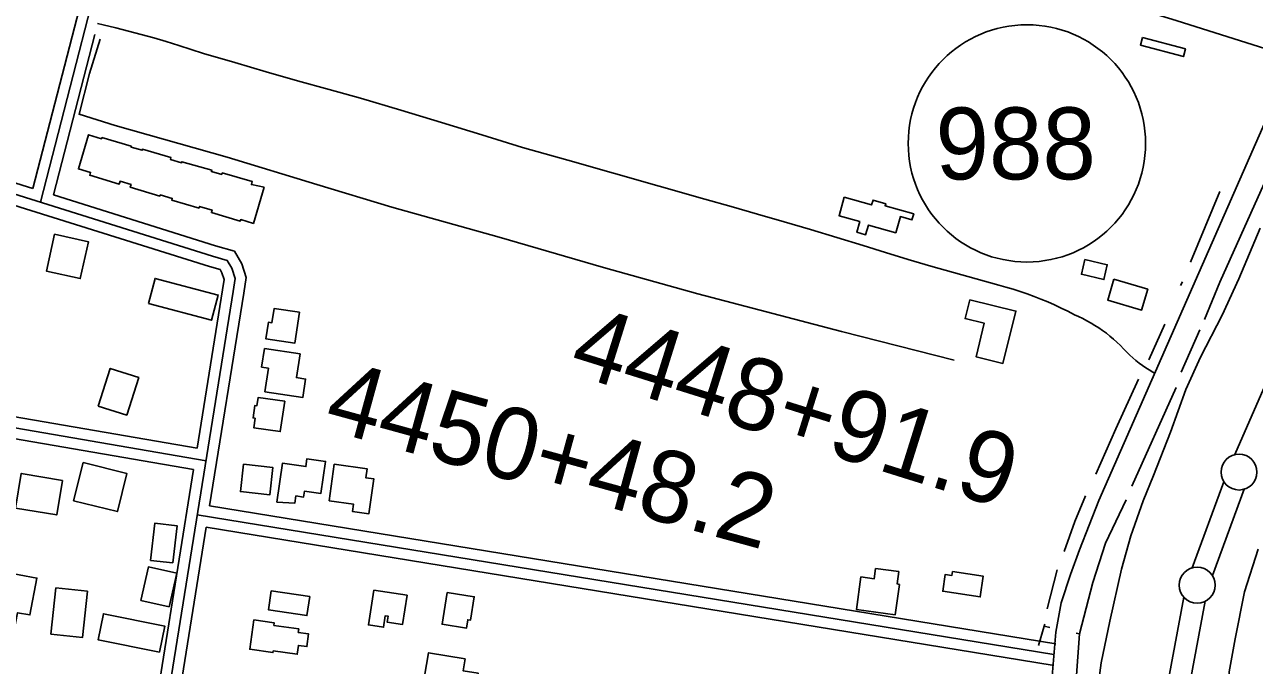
# Model space of a CAD drawing. Extents: x 3297772 to 3335630, y 634068 to 659439.
# Drawn here: x 3309508 to 3311217, y 655951 to 656843 of the extents above; entities that cross this region are included whole.
import ezdxf

# ---------------------------------------------------------------- set-up
doc = ezdxf.new("R2010")
doc.units = 0
for name, color, linetype in [('V-BLDG-OTLN', 7, 'Continuous'), ('V-LEVE-TOET', 7, 'Continuous'), ('V-ROAD-CNTR', 7, 'Continuous'), ('V-ROAD-IDEN', 7, 'Continuous'), ('V-SURV-IDEN', 7, 'Continuous'), ('V-SURV-LINE', 7, 'Continuous'), ('V-TOPO-SHOR', 7, 'Continuous')]:
    doc.layers.add(name, color=color, linetype=linetype)

msp = doc.modelspace()

# ---------------------------------------------------------------- linework, layer by layer
at = {"layer": 'V-BLDG-OTLN'}
for points in [[(3311061.8, 656824.8), (3311121.5, 656809.3), (3311118.7, 656798.4), (3311059, 656814)], [(3309840.6, 656616.5), (3309825.8, 656566.2), (3309808, 656571.5), (3309807.4, 656569.5), (3309767.3, 656581.4), (3309768.3, 656584.8), (3309750.9, 656589.9), (3309750.2, 656587.5), (3309712.2, 656598.8), (3309712.8, 656601), (3309696.1, 656606), (3309695.6, 656604.4), (3309654.5, 656616.6), (3309655.6, 656620.4), (3309640.3, 656625), (3309639.2, 656621.1), (3309598.1, 656633.3), (3309599.2, 656637.2), (3309582.3, 656642.2), (3309596.3, 656689.6), (3309614.7, 656684.1), (3309615.1, 656685.7), (3309655.9, 656673.6), (3309655.5, 656672.5), (3309670.8, 656668), (3309671.3, 656669.5), (3309711, 656657.9), (3309710.2, 656655.2), (3309725.9, 656650.6), (3309726.4, 656652.1), (3309767.9, 656640.2), (3309767.4, 656638.4), (3309781.6, 656634.4), (3309782.3, 656636.6), (3309824.1, 656624.5), (3309822.9, 656620.4)], [(3310647.2, 656602.6), (3310685.3, 656591.9), (3310687.2, 656598.7), (3310704.9, 656593.7), (3310704.1, 656590.9), (3310743.8, 656579.8), (3310741.4, 656571.2), (3310725.2, 656575.7), (3310718.9, 656553.3), (3310680.7, 656564), (3310676.9, 656550.5), (3310664.5, 656554), (3310668.7, 656569), (3310640, 656577)], [(3309549.1, 656551.2), (3309537.9, 656499.9), (3309584.9, 656489.6), (3309596.2, 656540.8)], [(3310981.7, 656516), (3311012.9, 656508.7), (3311008.2, 656488.2), (3310976.9, 656495.5)], [(3309679.7, 656454.9), (3309767.6, 656431.6), (3309776.8, 656466.6), (3309688.9, 656489.8)], [(3311022.2, 656488.5), (3311069.1, 656474.8), (3311060.6, 656445.7), (3311013.7, 656459.4)], [(3309889.6, 656442.6), (3309883.2, 656399.5), (3309843, 656405.5), (3309846.5, 656428.9), (3309851.5, 656428.2), (3309854.5, 656447.8)], [(3310821.8, 656460.2), (3310885.8, 656444.4), (3310867.8, 656371.6), (3310830.4, 656380.8), (3310841.9, 656427.4), (3310815.3, 656434)], [(3309841, 656392.3), (3309890.5, 656384.7), (3309885.4, 656351.8), (3309898.2, 656349.8), (3309894.3, 656324.1), (3309841.6, 656332.2), (3309846.6, 656364.9), (3309837, 656366.4)], [(3309610, 656312.2), (3309626.7, 656364.5), (3309666.3, 656351.9), (3309649.6, 656299.6)], [(3309869.2, 656318.8), (3309863.1, 656276.7), (3309826.1, 656282), (3309828, 656295.2), (3309825.3, 656295.6), (3309827.8, 656313.1), (3309830.6, 656312.7), (3309832.3, 656324.1)], [(3309589, 656233.5), (3309649.8, 656218.2), (3309636.5, 656165.4), (3309575.7, 656180.6)], [(3309812.1, 656231.4), (3309852.8, 656226.7), (3309848.4, 656188.6), (3309807.7, 656193.3)], [(3309858.4, 656178.6), (3309866.3, 656232.8), (3309898.6, 656228), (3309900.2, 656239), (3309926, 656235.2), (3309919.4, 656190.4), (3309896.7, 656193.8), (3309895.5, 656185.7), (3309884.7, 656187.3), (3309883.3, 656177.3)], [(3309931.1, 656180.5), (3309938.2, 656231.3), (3309983.7, 656224.9), (3309982, 656212.5), (3309993.2, 656210.9), (3309986.4, 656162.4), (3309963.4, 656165.6), (3309964.8, 656175.8)], [(3309560.4, 656208.6), (3309503, 656218.4), (3309494.9, 656170.4), (3309552.3, 656160.7)], [(3309713.7, 656094), (3309719.6, 656145.7), (3309688.6, 656149.3), (3309682.7, 656097.5)], [(3309708.7, 656033.1), (3309719, 656079.7), (3309679.7, 656088.4), (3309669.4, 656041.8)], [(3309459.7, 655999.8), (3309475.4, 656082.3), (3309524.7, 656073), (3309514.9, 656021.6), (3309497.7, 656024.8), (3309491.8, 655993.7)], [(3310723.8, 656063.9), (3310718.2, 656022), (3310664.4, 656029.2), (3310670.4, 656074.5), (3310688.9, 656072), (3310690.8, 656086.2), (3310723, 656081.9), (3310720.8, 656064.9)], [(3310797.5, 656081.9), (3310840.5, 656075.4), (3310836.2, 656046.8), (3310784.1, 656054.6), (3310787.6, 656077.9), (3310796.7, 656076.5)], [(3309544, 655994.9), (3309587.9, 655990.1), (3309595, 656054.5), (3309551.1, 656059.3)], [(3309850.6, 656055.1), (3309904.1, 656047.2), (3309900.2, 656020.8), (3309846.7, 656028.7)], [(3309993.1, 656056.2), (3310039.3, 656049), (3310032.9, 656008.3), (3310011.6, 656011.6), (3310012.9, 656020), (3310009.1, 656020.6), (3310006.6, 656004.5), (3309985.5, 656007.8)], [(3310095.3, 656053), (3310132.8, 656046.9), (3310127.5, 656014.3), (3310123.7, 656014.9), (3310121.8, 656003.1), (3310088, 656008.7)], [(3309695.1, 655969.8), (3309609.8, 655987.2), (3309617.1, 656023.4), (3309702.5, 656006.1)], [(3309853.9, 656007), (3309888.7, 656002.1), (3309888, 655997.3), (3309902.5, 655995.3), (3309900, 655977.6), (3309888.3, 655979.2), (3309886.6, 655966.9), (3309853.2, 655971.6), (3309852.9, 655969.3), (3309820.6, 655973.8), (3309826.4, 656014.7), (3309854.4, 656010.8)], [(3310131.6, 655904.7), (3310073.2, 655914.5), (3310070.7, 655899.2), (3310057.7, 655901.4), (3310069.2, 655969.1), (3310120.1, 655960.5), (3310117.3, 655944), (3310138.3, 655940.5)]]:
    msp.add_lwpolyline(points, close=True, dxfattribs=at)
at = {"layer": 'V-LEVE-TOET'}
for points in [[(3311015.5, 655531.8), (3311003.8, 655633.5), (3310998.5, 655705), (3310991.1, 655781.8), (3310993, 655835.8), (3310996.7, 655895.4), (3311004.3, 655955.1), (3311016.3, 656012.9), (3311032.5, 656085.4), (3311045.9, 656131.5), (3311062.8, 656180.5), (3311077, 656215.8), (3311100.7, 656275.9), (3311122.3, 656335.2), (3311142.5, 656380), (3311172.8, 656438.8), (3311195.9, 656489.2), (3311225.5, 656559.7)], [(3311222.9, 656113), (3311203.5, 656053.7), (3311190.6, 655988.4), (3311182.3, 655942.4), (3311178.8, 655876.6), (3311173.4, 655795.5), (3311175, 655704), (3311178.6, 655634.9), (3311190.4, 655542.9)]]:
    msp.add_lwpolyline(points, dxfattribs=at)
at = {"layer": 'V-ROAD-CNTR'}
for points in [[(3309529.6, 656595.9), (3309645.3, 657045), (3309718.9, 657329.4), (3309735.8, 657376.7), (3309748.9, 657404.9), (3309762.2, 657431.5), (3309782.8, 657464.7), (3309893.5, 657641.8)], [(3311642.7, 657643.5), (3311616.3, 657582), (3311001.2, 656180.8), (3310974.4, 656112.2), (3310962, 656078.1), (3310948.6, 656038.3), (3310941.4, 655997.6), (3310936.3, 655936.7), (3310936.4, 655875.8), (3310941.9, 655815.4), (3310982.8, 655440.8), (3310992.6, 655364), (3311004.6, 655293.4), (3311022.6, 655222.4), (3311056.4, 655122.5), (3311161.3, 654836.7)], [(3309519.1, 656614.9), (3309617.5, 656997.1)], [(3311079, 656358.1), (3311076.3, 656359.5), (3311071.3, 656362.4), (3311066.5, 656365.4), (3311061.7, 656368.6), (3311057.1, 656372), (3311052.6, 656375.5), (3311048.3, 656379.3), (3311044.1, 656383.1), (3311040, 656387.1), (3311035.6, 656391.9), (3311031.1, 656396.5), (3311026.4, 656400.9), (3311021.7, 656405.2), (3311016.7, 656409.4), (3311011.7, 656413.4), (3311006.5, 656417.2), (3311001.2, 656420.9), (3310995.8, 656424.4), (3310990.3, 656427.7), (3310984.7, 656430.9), (3310978.9, 656433.8), (3310973.1, 656436.6), (3310967.2, 656439.3), (3310958.1, 656444), (3310948.9, 656448.5), (3310939.6, 656452.9), (3310930.2, 656457), (3310920.7, 656461), (3310911.1, 656464.7), (3310901.5, 656468.3), (3310891.7, 656471.7), (3310881.9, 656474.8), (3310872.1, 656477.8), (3310862.2, 656480.5), (3310830.6, 656489.1), (3310799, 656497.9), (3310767.5, 656507), (3310736.1, 656516.2), (3310704.7, 656525.7), (3310673.4, 656535.4), (3310636.9, 656546.7), (3310600.2, 656557.8), (3310563.6, 656568.6), (3310526.8, 656579.3), (3310490, 656589.7), (3310453.2, 656599.9), (3310389.8, 656618.1), (3310326.5, 656636.2), (3310263.1, 656654.1), (3310199.7, 656671.9), (3310143.5, 656689.4), (3310087.3, 656706.7), (3310030.9, 656723.6), (3309974.5, 656740.3), (3309930.8, 656752.4), (3309887.2, 656764.7), (3309843.6, 656777.2), (3309800, 656789.9), (3309756.5, 656802.8), (3309739.3, 656808.4), (3309722, 656813.9), (3309704.6, 656819.1), (3309687.2, 656824.2), (3309669.7, 656829.1), (3309652.2, 656833.7), (3309634.6, 656838.2), (3309616.9, 656842.4), (3309609.1, 656844.2)], [(3308734.5, 656833.7), (3308782.1, 656837.7), (3308800.8, 656836.1), (3308832.5, 656830.1), (3309519.1, 656614.9)], [(3309547.7, 656605.9), (3309605.2, 656829.2)], [(3308735.7, 656818.8), (3308782.1, 656822.6), (3308798.8, 656821.3), (3308828.9, 656815.5), (3309768.9, 656520.9), (3309789.3, 656514.9), (3309795.6, 656503.8), (3309800.3, 656489.5), (3309797.7, 656471.6), (3309713.5, 655949.1), (3309613.5, 655310.8)], [(3308736.9, 656803.8), (3308782.1, 656807.6), (3308796.7, 656806.4), (3308825.2, 656801), (3309764.5, 656506.5), (3309779.3, 656502.2), (3309781.9, 656497.7), (3309785, 656488.2), (3309782.9, 656473.9), (3309747.4, 656253.5)], [(3309547.7, 656605.9), (3309773.2, 656535.2), (3309799.2, 656527.6), (3309809.4, 656510), (3309815.6, 656490.9), (3309812.6, 656469.4), (3309764.8, 656173.3)], [(3308933.7, 656304.6), (3308987, 656331.5), (3309016.2, 656344.3), (3309048.3, 656355.9), (3309079, 656361.9), (3309110.1, 656361.5), (3309149.1, 656356.7), (3309747.4, 656253.5)], [(3308940.5, 656291.2), (3308993.4, 656318), (3309021.8, 656330.4), (3309052.3, 656341.4), (3309080.3, 656346.9), (3309109.1, 656346.5), (3309146.9, 656341.8), (3309759.8, 656236.1)], [(3308947.3, 656277.8), (3308999.8, 656304.4), (3309027.4, 656316.4), (3309056.3, 656326.9), (3309081.7, 656331.9), (3309108.1, 656331.5), (3309144.7, 656327), (3309742.6, 656223.8)], [(3309742.6, 656223.8), (3309698.7, 655951.5), (3309648, 655627.6)], [(3309747.6, 656160.9), (3310938.8, 655966.7)], [(3309764.8, 656173.3), (3310941.2, 655981.5)], [(3309760, 656143.6), (3309728.3, 655946.8), (3309677.6, 655623)], [(3309760, 656143.6), (3310936.4, 655951.9)]]:
    msp.add_lwpolyline(points, dxfattribs=at)
at = {"layer": 'V-ROAD-IDEN'}
msp.add_circle((3310901.2, 656677.6), 165, dxfattribs=at)
at = {"layer": 'V-SURV-LINE'}
for points in [[(3311190.3, 656244.7), (3311800.3, 657640.7)], [(3311130.9, 656087), (3311175.1, 656206.9)], [(3311203.2, 656196.5), (3311159, 656076.6)], [(3311098.2, 655931.9), (3311119.6, 656046.2)], [(3311149.1, 656040.7), (3311127.7, 655926.4)]]:
    msp.add_lwpolyline(points, dxfattribs=at)
for centre in [(3311196.1, 656220.4), (3311138, 656063.1)]:
    msp.add_circle(centre, 25, dxfattribs=at)
at = {"layer": 'V-TOPO-SHOR'}
for p, q in [((3311128.5, 656512.4), (3311169.4, 656610.7)), ((3311114.8, 656479.9), (3311117.7, 656484.9)), ((3311070.7, 656376.7), (3311093, 656426.1)), ((3311141.6, 656418.1), (3311115.8, 656359.2)), ((3311108.5, 656338.2), (3311046.9, 656200.9)), ((3310929.4, 656030.2), (3310943.3, 656084.6)), ((3310933.1, 656004.2), (3310925.3, 656005.9)), ((3310974.3, 655995.3), (3310969.6, 655996.3))]:
    msp.add_line(p, q, dxfattribs=at)
for points in [[(3311547.9, 657350), (3311487.8, 657215), (3311437.5, 657092.3), (3311372, 656949.2), (3311341, 656877), (3311300.9, 656780.7), (3311274.4, 656718), (3311169.4, 656484.6), (3311148.3, 656432.6)], [(3311259.9, 656800.6), (3311108.6, 656848.5), (3310926.2, 656904.5), (3310741.4, 656962), (3310535.8, 657023.4), (3310426.7, 657060.9), (3310220.6, 657125.2), (3310004.6, 657193.5), (3309808.4, 657253.2), (3309731.3, 657278.2)], [(3309633.3, 656702.4), (3309583.4, 656718.2), (3309597.6, 656774.9), (3309612.4, 656822.5)], [(3310800.2, 656375.9), (3310643.5, 656416.1), (3310443.5, 656468.2), (3310312.5, 656505), (3310167.5, 656547.1), (3310018.3, 656589), (3309913.9, 656620.2), (3309789, 656658.4), (3309633.3, 656702.4)], [(3310997, 656217.5), (3311024.9, 656280.6), (3311056.4, 656349.5)], [(3310953.1, 656109.8), (3310967.7, 656151.7), (3310982.8, 656187.3)], [(3311039.2, 656181.8), (3311010.5, 656121.3), (3310992.9, 656066.8), (3310974.3, 655995.3)], [(3310917.4, 655979.2), (3310925.3, 656005.9), (3310925.9, 656008.9)], [(3311003.1, 655527.1), (3310989, 655656.8), (3310976, 655785.9), (3310970.1, 655869.9), (3310969.8, 655931.4), (3310974.3, 655995.3)]]:
    msp.add_lwpolyline(points, dxfattribs=at)

# ---------------------------------------------------------------- texts
at = {"layer": 'V-ROAD-IDEN'}
msp.add_text('988', height=100, rotation=0.0735, dxfattribs=at).set_placement((3310774.1, 656627.4))
at = {"layer": 'V-SURV-IDEN'}
for s, rotation, p in [('4448+91.9', 342.5908, (3310261.6, 656358.9)), ('4450+48.2', 344.6161, (3309921, 656281))]:
    msp.add_text(s, height=100, rotation=rotation, dxfattribs=at).set_placement(p)

doc.saveas('drawing.dxf')
